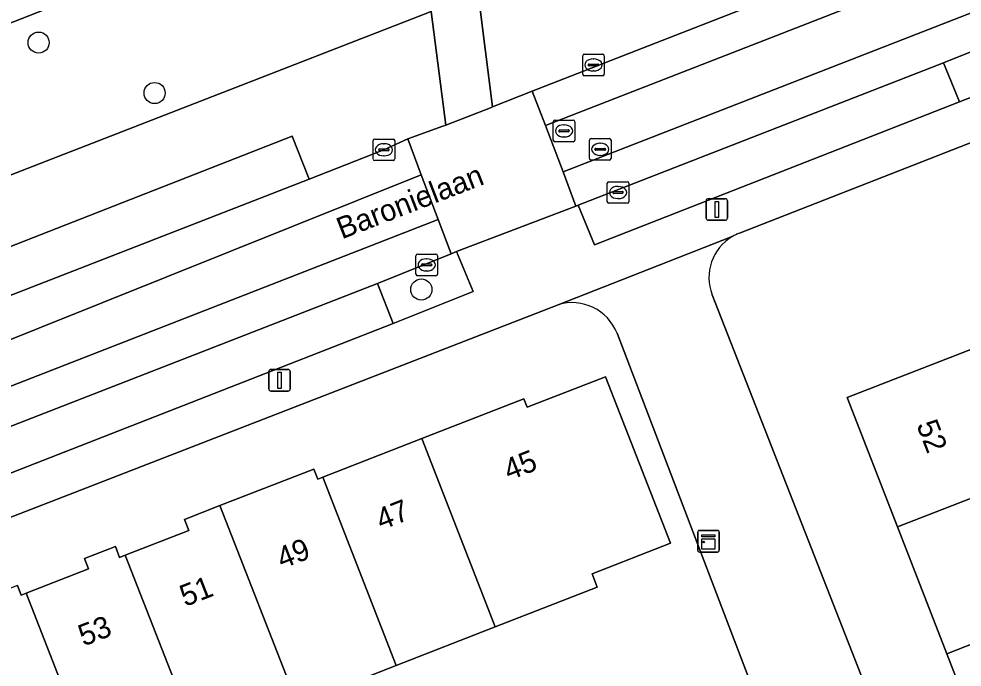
# Model space of a CAD drawing. Extents: x 159680 to 160786, y 387323 to 388340.
# Drawn here: x 159924.83 to 159968.51, y 387890.66 to 387920.7 of the extents above; entities that cross this region are included whole.
import ezdxf

# ---------------------------------------------------------------- set-up
doc = ezdxf.new("R2010")
doc.units = 0
for name, color, linetype in [('IMGEO_Boom', 7, 'Continuous'), ('IMGEO_Erf', 7, 'Continuous'), ('IMGEO_Groenvoorziening', 7, 'Continuous'), ('IMGEO_Kast', 7, 'Continuous'), ('IMGEO_Kolk', 7, 'Continuous'), ('IMGEO_Lichtmast', 7, 'Continuous'), ('IMGEO_Openbare_ruimte_label', 7, 'Continuous'), ('IMGEO_Pand', 7, 'Continuous'), ('IMGEO_Pand_nummerreeks', 7, 'Continuous'), ('IMGEO_Parkeervlak_open', 7, 'Continuous'), ('IMGEO_Rijbaan_lokaal_gesloten', 7, 'Continuous'), ('IMGEO_Rijbaan_lokaal_open', 7, 'Continuous'), ('IMGEO_Rioolput', 7, 'Continuous'), ('IMGEO_Voetpad_halfverhard', 7, 'Continuous'), ('IMGEO_Voetpad_open', 7, 'Continuous')]:
    doc.layers.add(name, color=color, linetype=linetype)

msp = doc.modelspace()

# ---------------------------------------------------------------- linework, layer by layer
at = {"layer": 'IMGEO_Boom'}
for centre in [(159925.741, 387919.598), (159931.114, 387917.26), (159943.467, 387908.156)]:
    msp.add_circle(centre, 0.489, dxfattribs=at)
at = {"layer": 'IMGEO_Erf'}
for points in [[(159983.417, 387911.102), (159982.232, 387910.638), (159978.996, 387918.907), (159958.196, 387910.768)], [(159956.937, 387907.914), (159964.689, 387888.113), (159977.619, 387855.089), (159977.657, 387854.991)], [(159949.805, 387907.451), (159895.75, 387886.476)], [(159934.466, 387879.319), (159935.496, 387876.805), (159938.1, 387877.872), (159937.136, 387880.225), (159940.581, 387881.637), (159943.547, 387882.852), (159944.571, 387880.352), (159947.186, 387881.453), (159946.2, 387883.975), (159949.695, 387885.342), (159952.719, 387886.524), (159953.705, 387884.002), (159958.49, 387885.793), (159960.074, 387886.386), (159952.533, 387906.128)], [(159924.759, 387894.447), (159924.934, 387893.999), (159925.159, 387894.087), (159928.049, 387895.215), (159927.864, 387895.688), (159929.299, 387896.248), (159929.495, 387895.745), (159929.754, 387895.846), (159932.699, 387896.996), (159932.5, 387897.505), (159934.139, 387898.144), (159938.483, 387899.839), (159938.668, 387899.365), (159938.907, 387899.458), (159943.491, 387901.247), (159948.215, 387903.09), (159948.367, 387902.699), (159952.002, 387904.117), (159955.012, 387896.405), (159951.377, 387894.987), (159951.617, 387894.372), (159946.892, 387892.528), (159942.309, 387890.74), (159937.726, 387888.952)]]:
    msp.add_lwpolyline(points, dxfattribs=at)
msp.add_lwpolyline([(159979.998, 387909.684), (159982.307, 387903.684), (159984.574, 387897.795), (159986.027, 387894.02), (159989.57, 387895.361), (159990.372, 387893.241), (159986.841, 387891.905), (159989.107, 387886.016), (159991.374, 387880.126), (159993.64, 387874.237), (159995.906, 387868.349), (159998.192, 387862.41), (159992.546, 387860.204), (159988.172, 387858.447), (159981.544, 387855.874), (159979.217, 387861.869), (159976.934, 387867.751), (159974.65, 387873.635), (159972.366, 387879.518), (159970.083, 387885.4), (159967.799, 387891.283), (159965.516, 387897.165), (159963.189, 387903.159)], close=True, dxfattribs=at)
for centre, radius, start, end in [((159958.994, 387908.711), 2.206, 120.6297, 201.179), ((159959.039, 387908.627), 2.301, 111.4798, 120.52), ((159950.455, 387905.317), 2.231, 21.3174, 106.9386)]:
    msp.add_arc(centre, radius, start, end, dxfattribs=at)
at = {"layer": 'IMGEO_Groenvoorziening'}
for points in [[(160037.196, 387954.02), (160037.945, 387952.192), (160041.286, 387953.436), (160043.077, 387954.15), (160036.357, 387960.96), (160025.236, 387972.702), (160003.326, 387963.881), (160000, 387970.7), (159999.39, 387971.951), (159991.972, 387970.541), (159968.592, 387956.94), (159951.143, 387946.514), (159954.417, 387925.43), (159946.096, 387921.913), (159946.271, 387920.524), (159946.763, 387916.614), (159948.604, 387917.346), (159976.881, 387928.393), (159976.14, 387930.3)], [(159938.268, 387913.272), (159941.733, 387914.63), (159942.842, 387915.134), (159944.458, 387915.722), (159944.604, 387915.779), (159943.917, 387921.032), (159885.14, 387898.175), (159884.791, 387898.039), (159886.681, 387893.188), (159889.445, 387894.282), (159903.701, 387899.823), (159902.958, 387901.728), (159937.478, 387915.266)], [(159973.042, 387918.654), (159972.31, 387920.523), (159967.652, 387918.655), (159968.386, 387916.85)], [(159945.1, 387909.913), (159944.856, 387909.803), (159941.437, 387908.441), (159942.156, 387906.588), (159945.863, 387908.064)]]:
    msp.add_lwpolyline(points, close=True, dxfattribs=at)
for points in [[(159941.832, 387927.334), (159901.669, 387911.583), (159884.517, 387904.096), (159883.346, 387903.596)], [(159883.009, 387902.616), (159884.791, 387898.039), (159885.14, 387898.175), (159943.917, 387921.032)]]:
    msp.add_lwpolyline(points, dxfattribs=at)
at = {"layer": 'IMGEO_Kast'}
for p, q in [((159956.34, 387896.994), (159957.181, 387896.994)), ((159957.181, 387896.994), (159956.34, 387896.994)), ((159956.265, 387896.069), (159956.265, 387896.91)), ((159956.265, 387896.91), (159956.265, 387896.069)), ((159957.265, 387896.919), (159957.265, 387896.078)), ((159957.265, 387896.078), (159957.265, 387896.919)), ((159957.19, 387895.994), (159956.349, 387895.994)), ((159956.349, 387895.994), (159957.19, 387895.994))]:
    msp.add_line(p, q, dxfattribs=at)
for points in [[(159956.46, 387896.784), (159957.06, 387896.784), (159957.06, 387896.699), (159956.46, 387896.699), (159956.46, 387896.784)], [(159956.46, 387896.609), (159957.06, 387896.609), (159957.06, 387896.12), (159956.46, 387896.12), (159956.46, 387896.609)]]:
    msp.add_lwpolyline(points, dxfattribs=at)
msp.add_circle((159956.544, 387896.458), 0.0377, dxfattribs=at)
for centre, start, end in [((159956.343, 387896.916), 92.4484, 184.2845), ((159956.343, 387896.916), 92.4484, 184.2845), ((159957.187, 387896.916), 2.4484, 94.2845), ((159957.187, 387896.916), 2.4484, 94.2845), ((159956.343, 387896.072), 182.4484, 274.2845), ((159956.343, 387896.072), 182.4484, 274.2845), ((159957.187, 387896.072), 272.4484, 4.2845), ((159957.187, 387896.072), 272.4484, 4.2845)]:
    msp.add_arc(centre, 0.0779, start, end, dxfattribs=at)
at = {"layer": 'IMGEO_Kolk'}
for p, q in [((159950.939, 387918.136), (159950.939, 387918.988)), ((159951.014, 387919.062), (159951.866, 387919.062)), ((159951.427, 387918.842), (159951.452, 387918.842)), ((159951.94, 387918.988), (159951.94, 387918.136)), ((159951.198, 387918.556), (159951.198, 387918.568)), ((159951.636, 387918.519), (159951.238, 387918.519)), ((159951.241, 387918.605), (159951.639, 387918.605)), ((159951.682, 387918.568), (159951.682, 387918.556)), ((159951.866, 387918.062), (159951.014, 387918.062)), ((159951.45, 387918.282), (159951.425, 387918.282)), ((159941.232, 387914.204), (159941.232, 387915.056)), ((159941.307, 387915.13), (159942.159, 387915.13)), ((159941.72, 387914.91), (159941.745, 387914.91)), ((159942.233, 387915.056), (159942.233, 387914.204)), ((159941.491, 387914.624), (159941.491, 387914.636)), ((159941.929, 387914.587), (159941.531, 387914.587)), ((159941.534, 387914.673), (159941.932, 387914.673)), ((159941.975, 387914.636), (159941.975, 387914.624)), ((159942.159, 387914.13), (159941.307, 387914.13)), ((159941.743, 387914.35), (159941.718, 387914.35)), ((159952.153, 387913.152), (159953.005, 387913.152)), ((159952.078, 387912.226), (159952.078, 387913.078)), ((159952.38, 387912.695), (159952.778, 387912.695)), ((159952.566, 387912.932), (159952.591, 387912.932)), ((159953.079, 387913.078), (159953.079, 387912.226)), ((159952.337, 387912.646), (159952.337, 387912.658)), ((159952.775, 387912.609), (159952.377, 387912.609)), ((159952.589, 387912.372), (159952.564, 387912.372)), ((159952.821, 387912.658), (159952.821, 387912.646)), ((159953.005, 387912.152), (159952.153, 387912.152)), ((159943.214, 387908.871), (159943.214, 387909.723)), ((159943.289, 387909.797), (159944.141, 387909.797)), ((159944.215, 387909.723), (159944.215, 387908.871)), ((159943.473, 387909.291), (159943.473, 387909.303)), ((159943.911, 387909.254), (159943.513, 387909.254)), ((159943.516, 387909.34), (159943.914, 387909.34)), ((159943.702, 387909.577), (159943.727, 387909.577)), ((159943.957, 387909.303), (159943.957, 387909.291)), ((159944.141, 387908.797), (159943.289, 387908.797)), ((159943.725, 387909.017), (159943.7, 387909.017))]:
    msp.add_line(p, q, dxfattribs=at)
for points in [[(159950.939, 387918.136), (159950.939, 387918.988)], [(159951.014, 387919.062), (159951.866, 387919.062)], [(159951.94, 387918.988), (159951.94, 387918.136)], [(159951.866, 387918.062), (159951.014, 387918.062)], [(159941.232, 387914.204), (159941.232, 387915.056)], [(159941.307, 387915.13), (159942.159, 387915.13)], [(159942.233, 387915.056), (159942.233, 387914.204)], [(159942.159, 387914.13), (159941.307, 387914.13)], [(159952.153, 387913.152), (159953.005, 387913.152)], [(159952.078, 387912.226), (159952.078, 387913.078)], [(159953.079, 387913.078), (159953.079, 387912.226)], [(159953.005, 387912.152), (159952.153, 387912.152)], [(159943.214, 387908.871), (159943.214, 387909.723)], [(159943.289, 387909.797), (159944.141, 387909.797)], [(159944.215, 387909.723), (159944.215, 387908.871)], [(159944.141, 387908.797), (159943.289, 387908.797)]]:
    msp.add_lwpolyline(points, dxfattribs=at)
for centre, radius, start, end in [((159951.016, 387918.986), 0.0765, 91.552, 178.448), ((159951.016, 387918.986), 0.0765, 91.552, 178.448), ((159951.864, 387918.986), 0.0765, 1.552, 88.448), ((159951.864, 387918.986), 0.0765, 1.552, 88.448), ((159951.238, 387918.565), 0.0403, 85.8775, 175.7526), ((159951.235, 387918.555), 0.0366, 178.938, 274.7102), ((159951.639, 387918.562), 0.043, 264.8664, 352.4533), ((159951.643, 387918.567), 0.0386, 1.7309, 96.639), ((159951.016, 387918.138), 0.0765, 181.552, 268.448), ((159951.016, 387918.138), 0.0765, 181.552, 268.448), ((159951.864, 387918.138), 0.0765, 271.552, 358.448), ((159951.864, 387918.138), 0.0765, 271.552, 358.448), ((159941.309, 387915.054), 0.0765, 91.552, 178.448), ((159941.309, 387915.054), 0.0765, 91.552, 178.448), ((159942.157, 387915.054), 0.0765, 1.552, 88.448), ((159942.157, 387915.054), 0.0765, 1.552, 88.448), ((159941.531, 387914.633), 0.0403, 85.8775, 175.7526), ((159941.528, 387914.623), 0.0366, 178.938, 274.7102), ((159941.932, 387914.63), 0.043, 264.8664, 352.4533), ((159941.936, 387914.635), 0.0386, 1.7309, 96.639), ((159941.309, 387914.206), 0.0765, 181.552, 268.448), ((159941.309, 387914.206), 0.0765, 181.552, 268.448), ((159942.157, 387914.206), 0.0765, 271.552, 358.448), ((159942.157, 387914.206), 0.0765, 271.552, 358.448), ((159952.155, 387913.076), 0.0765, 91.552, 178.448), ((159952.155, 387913.076), 0.0765, 91.552, 178.448), ((159953.003, 387913.076), 0.0765, 1.552, 88.448), ((159953.003, 387913.076), 0.0765, 1.552, 88.448), ((159952.377, 387912.655), 0.0403, 85.8775, 175.7526), ((159952.782, 387912.657), 0.0386, 1.7309, 96.639), ((159952.374, 387912.645), 0.0366, 178.938, 274.7102), ((159952.778, 387912.652), 0.043, 264.8664, 352.4533), ((159952.155, 387912.228), 0.0765, 181.552, 268.448), ((159952.155, 387912.228), 0.0765, 181.552, 268.448), ((159953.003, 387912.228), 0.0765, 271.552, 358.448), ((159953.003, 387912.228), 0.0765, 271.552, 358.448), ((159943.291, 387909.721), 0.0765, 91.552, 178.448), ((159943.291, 387909.721), 0.0765, 91.552, 178.448), ((159944.139, 387909.721), 0.0765, 1.552, 88.448), ((159944.139, 387909.721), 0.0765, 1.552, 88.448), ((159943.513, 387909.3), 0.0403, 85.8775, 175.7526), ((159943.51, 387909.29), 0.0366, 178.938, 274.7102), ((159943.914, 387909.297), 0.043, 264.8664, 352.4533), ((159943.918, 387909.302), 0.0386, 1.7309, 96.639), ((159943.291, 387908.873), 0.0765, 181.552, 268.448), ((159943.291, 387908.873), 0.0765, 181.552, 268.448), ((159944.139, 387908.873), 0.0765, 271.552, 358.448), ((159944.139, 387908.873), 0.0765, 271.552, 358.448)]:
    msp.add_arc(centre, radius, start, end, dxfattribs=at)
for centre, major_axis, ratio, start_param, end_param in [((159951.426, 387918.562), (-0.387, 0.002), 0.722429, 4.712389, 7.853982), ((159951.451, 387918.562), (-0.39, 0.002), 0.717154, 1.570796, 4.712389), ((159941.719, 387914.63), (-0.387, 0.002), 0.722429, 4.712389, 7.853982), ((159941.744, 387914.63), (-0.39, 0.002), 0.717154, 1.570796, 4.712389), ((159952.565, 387912.652), (-0.387, 0.002), 0.722429, 4.712389, 7.853982), ((159952.59, 387912.652), (-0.39, 0.002), 0.717154, 1.570796, 4.712389), ((159943.701, 387909.297), (-0.387, 0.002), 0.722429, 4.712389, 7.853982), ((159943.726, 387909.297), (-0.39, 0.002), 0.717154, 1.570796, 4.712389)]:
    msp.add_ellipse(centre, major_axis=major_axis, ratio=ratio, start_param=start_param, end_param=end_param, dxfattribs=at)
at = {"layer": 'IMGEO_Lichtmast'}
for p, q in [((159956.654, 387911.466), (159956.654, 387912.266)), ((159956.654, 387912.266), (159956.654, 387911.466)), ((159956.754, 387912.366), (159957.544, 387912.366)), ((159957.544, 387912.366), (159956.754, 387912.366)), ((159957.644, 387912.266), (159957.644, 387911.466)), ((159957.644, 387911.466), (159957.644, 387912.266)), ((159957.544, 387911.366), (159956.754, 387911.366)), ((159956.754, 387911.366), (159957.544, 387911.366)), ((159936.503, 387904.452), (159937.293, 387904.452)), ((159937.293, 387904.452), (159936.503, 387904.452)), ((159936.403, 387903.552), (159936.403, 387904.352)), ((159936.403, 387904.352), (159936.403, 387903.552)), ((159937.393, 387904.352), (159937.393, 387903.552)), ((159937.393, 387903.552), (159937.393, 387904.352)), ((159937.293, 387903.452), (159936.503, 387903.452)), ((159936.503, 387903.452), (159937.293, 387903.452))]:
    msp.add_line(p, q, dxfattribs=at)
for points in [[(159957.074, 387912.241), (159957.224, 387912.241), (159957.224, 387911.491), (159957.074, 387911.491), (159957.074, 387912.241)], [(159936.823, 387904.327), (159936.973, 387904.327), (159936.973, 387903.577), (159936.823, 387903.577), (159936.823, 387904.327)]]:
    msp.add_lwpolyline(points, dxfattribs=at)
for centre, start, end in [((159956.754, 387912.266), 90, 180), ((159956.754, 387912.266), 90, 180), ((159957.544, 387912.266), 0, 90), ((159957.544, 387912.266), 360, 90), ((159956.754, 387911.466), 180, 270), ((159956.754, 387911.466), 180, 270), ((159957.544, 387911.466), 270, 0), ((159957.544, 387911.466), 270, 0), ((159936.503, 387904.352), 90, 180), ((159936.503, 387904.352), 90, 180), ((159937.293, 387904.352), 0, 90), ((159937.293, 387904.352), 360, 90), ((159936.503, 387903.552), 180, 270), ((159936.503, 387903.552), 180, 270), ((159937.293, 387903.552), 270, 0), ((159937.293, 387903.552), 270, 0)]:
    msp.add_arc(centre, 0.1, start, end, dxfattribs=at)
at = {"layer": 'IMGEO_Pand'}
for points in [[(159972.207, 387899.763), (159970.868, 387903.212), (159975.253, 387904.915), (159976.592, 387901.466), (159982.307, 387903.684), (159979.998, 387909.684), (159963.189, 387903.159), (159965.516, 387897.165)], [(159946.892, 387892.528), (159951.617, 387894.372), (159951.377, 387894.987), (159955.012, 387896.405), (159952.002, 387904.117), (159948.367, 387902.699), (159948.215, 387903.09), (159943.491, 387901.247)], [(159973.141, 387897.302), (159977.518, 387899.031), (159978.873, 387895.599), (159984.574, 387897.795), (159982.307, 387903.684), (159976.592, 387901.466), (159972.207, 387899.763), (159965.516, 387897.165), (159967.799, 387891.283), (159974.482, 387893.908)], [(159942.309, 387890.74), (159946.892, 387892.528), (159943.491, 387901.247), (159938.907, 387899.458)], [(159937.726, 387888.952), (159942.309, 387890.74), (159938.907, 387899.458), (159938.668, 387899.365), (159938.483, 387899.839), (159934.139, 387898.144)], [(159934.139, 387898.144), (159932.5, 387897.505), (159932.699, 387896.996), (159929.754, 387895.846), (159933.142, 387887.163), (159937.726, 387888.952)], [(159975.393, 387891.429), (159979.795, 387893.147), (159981.124, 387889.742), (159986.841, 387891.905), (159986.027, 387894.02), (159984.574, 387897.795), (159978.873, 387895.599), (159974.482, 387893.908), (159967.799, 387891.283), (159970.083, 387885.4), (159976.704, 387888.069)], [(159928.559, 387885.375), (159933.142, 387887.163), (159929.754, 387895.846), (159929.495, 387895.745), (159929.299, 387896.248), (159927.864, 387895.688), (159928.049, 387895.215), (159925.159, 387894.087)], [(159925.159, 387894.087), (159924.934, 387893.999), (159924.759, 387894.447), (159923.229, 387893.851), (159923.406, 387893.399), (159920.577, 387892.295), (159923.975, 387883.586), (159928.559, 387885.375)]]:
    msp.add_lwpolyline(points, close=True, dxfattribs=at)
at = {"layer": 'IMGEO_Parkeervlak_open'}
for points in [[(159968.386, 387916.85), (159967.652, 387918.655), (159950.737, 387912.071), (159951.49, 387910.233)], [(159938.268, 387913.272), (159937.478, 387915.266), (159902.958, 387901.728), (159903.701, 387899.823)], [(159942.156, 387906.588), (159941.437, 387908.441), (159919.304, 387899.824), (159920.035, 387897.94)]]:
    msp.add_lwpolyline(points, close=True, dxfattribs=at)
at = {"layer": 'IMGEO_Rijbaan_lokaal_gesloten'}
for points in [[(160041.859, 387951.835), (160041.286, 387953.436), (160037.945, 387952.192), (159976.881, 387928.393), (159948.604, 387917.346), (159949.223, 387915.763), (159977.527, 387926.791)], [(159977.786, 387922.643), (159980.592, 387923.765), (159991.862, 387928.146), (159996.89, 387930.101), (160008.058, 387934.469), (160013.407, 387936.521), (160024.591, 387940.857), (160029.943, 387942.932), (160040.896, 387947.234), (160043.249, 387948.15), (160042.67, 387949.729), (159950.038, 387913.604), (159950.63, 387912.012), (159950.737, 387912.071), (159967.652, 387918.655), (159972.31, 387920.523)], [(159943.463, 387913.463), (159942.842, 387915.134), (159941.733, 387914.63), (159938.268, 387913.272), (159903.701, 387899.823), (159889.445, 387894.282), (159890.323, 387892.165)], [(159941.437, 387908.441), (159944.856, 387909.803), (159944.246, 387911.407), (159890.839, 387890.572), (159891.418, 387888.92), (159893.853, 387889.907), (159916.31, 387898.64), (159919.304, 387899.824)]]:
    msp.add_lwpolyline(points, close=True, dxfattribs=at)
at = {"layer": 'IMGEO_Rijbaan_lokaal_open'}
for points in [[(160042.67, 387949.729), (160041.859, 387951.835), (159977.527, 387926.791), (159949.223, 387915.763), (159950.038, 387913.604)], [(159949.223, 387915.763), (159948.604, 387917.346), (159946.763, 387916.614), (159946.665, 387916.575), (159944.604, 387915.779), (159944.458, 387915.722), (159942.842, 387915.134), (159943.463, 387913.463), (159944.246, 387911.407), (159944.856, 387909.803), (159945.1, 387909.913), (159950.63, 387912.012), (159950.038, 387913.604)], [(159944.246, 387911.407), (159943.463, 387913.463), (159890.323, 387892.165), (159890.839, 387890.572)]]:
    msp.add_lwpolyline(points, close=True, dxfattribs=at)
for points in [[(159957.87, 387910.609), (159949.805, 387907.451)], [(159952.533, 387906.128), (159960.074, 387886.386), (159964.689, 387888.113), (159956.937, 387907.914)]]:
    msp.add_lwpolyline(points, dxfattribs=at)
for centre, radius, start, end in [((159958.994, 387908.711), 2.206, 120.6297, 201.179), ((159950.455, 387905.317), 2.231, 21.3174, 106.9386)]:
    msp.add_arc(centre, radius, start, end, dxfattribs=at)
at = {"layer": 'IMGEO_Rioolput'}
for p, q in [((159949.578, 387915.081), (159949.578, 387915.933)), ((159949.653, 387916.007), (159950.505, 387916.007)), ((159950.066, 387915.787), (159950.091, 387915.787)), ((159950.579, 387915.933), (159950.579, 387915.081)), ((159949.837, 387915.501), (159949.837, 387915.513)), ((159950.275, 387915.464), (159949.877, 387915.464)), ((159949.88, 387915.55), (159950.278, 387915.55)), ((159950.321, 387915.513), (159950.321, 387915.501)), ((159950.505, 387915.007), (159949.653, 387915.007)), ((159950.089, 387915.227), (159950.064, 387915.227)), ((159951.251, 387914.226), (159951.251, 387915.078)), ((159951.326, 387915.152), (159952.178, 387915.152)), ((159951.739, 387914.932), (159951.764, 387914.932)), ((159952.252, 387915.078), (159952.252, 387914.226)), ((159951.51, 387914.646), (159951.51, 387914.658)), ((159951.948, 387914.609), (159951.55, 387914.609)), ((159951.553, 387914.695), (159951.951, 387914.695)), ((159951.994, 387914.658), (159951.994, 387914.646)), ((159952.178, 387914.152), (159951.326, 387914.152)), ((159951.762, 387914.372), (159951.737, 387914.372))]:
    msp.add_line(p, q, dxfattribs=at)
for points in [[(159949.578, 387915.081), (159949.578, 387915.933)], [(159949.653, 387916.007), (159950.505, 387916.007)], [(159950.579, 387915.933), (159950.579, 387915.081)], [(159950.505, 387915.007), (159949.653, 387915.007)], [(159951.251, 387914.226), (159951.251, 387915.078)], [(159951.326, 387915.152), (159952.178, 387915.152)], [(159952.252, 387915.078), (159952.252, 387914.226)], [(159952.178, 387914.152), (159951.326, 387914.152)]]:
    msp.add_lwpolyline(points, dxfattribs=at)
for centre, radius, start, end in [((159949.655, 387915.931), 0.0765, 91.552, 178.448), ((159949.655, 387915.931), 0.0765, 91.552, 178.448), ((159950.503, 387915.931), 0.0765, 1.552, 88.448), ((159950.503, 387915.931), 0.0765, 1.552, 88.448), ((159949.877, 387915.51), 0.0403, 85.8775, 175.7526), ((159949.874, 387915.5), 0.0366, 178.938, 274.7102), ((159950.278, 387915.507), 0.043, 264.8664, 352.4533), ((159950.282, 387915.512), 0.0386, 1.7309, 96.639), ((159949.655, 387915.083), 0.0765, 181.552, 268.448), ((159949.655, 387915.083), 0.0765, 181.552, 268.448), ((159950.503, 387915.083), 0.0765, 271.552, 358.448), ((159950.503, 387915.083), 0.0765, 271.552, 358.448), ((159951.328, 387915.076), 0.0765, 91.552, 178.448), ((159951.328, 387915.076), 0.0765, 91.552, 178.448), ((159952.176, 387915.076), 0.0765, 1.552, 88.448), ((159952.176, 387915.076), 0.0765, 1.552, 88.448), ((159951.55, 387914.655), 0.0403, 85.8775, 175.7526), ((159951.547, 387914.645), 0.0366, 178.938, 274.7102), ((159951.951, 387914.652), 0.043, 264.8664, 352.4533), ((159951.955, 387914.657), 0.0386, 1.7309, 96.639), ((159951.328, 387914.228), 0.0765, 181.552, 268.448), ((159951.328, 387914.228), 0.0765, 181.552, 268.448), ((159952.176, 387914.228), 0.0765, 271.552, 358.448), ((159952.176, 387914.228), 0.0765, 271.552, 358.448)]:
    msp.add_arc(centre, radius, start, end, dxfattribs=at)
for centre, major_axis, ratio, start_param, end_param in [((159950.065, 387915.507), (-0.387, 0.002), 0.722429, 4.712389, 7.853982), ((159950.09, 387915.507), (-0.39, 0.002), 0.717154, 1.570796, 4.712389), ((159951.738, 387914.652), (-0.387, 0.002), 0.722429, 4.712389, 7.853982), ((159951.763, 387914.652), (-0.39, 0.002), 0.717154, 1.570796, 4.712389)]:
    msp.add_ellipse(centre, major_axis=major_axis, ratio=ratio, start_param=start_param, end_param=end_param, dxfattribs=at)
at = {"layer": 'IMGEO_Voetpad_halfverhard'}
msp.add_lwpolyline([(159943.197, 387926.53), (159943.917, 387921.032), (159944.604, 387915.779), (159946.665, 387916.575), (159946.763, 387916.614), (159946.271, 387920.524), (159946.096, 387921.913), (159943.744, 387940.611)], dxfattribs=at)
at = {"layer": 'IMGEO_Voetpad_open'}
for points in [[(159958.196, 387910.768), (159978.996, 387918.907), (159981.828, 387920.015), (160000, 387927.125), (160045.29, 387944.846)], [(159883.346, 387903.596), (159884.517, 387904.096), (159901.669, 387911.583), (159941.832, 387927.334)], [(159973.042, 387918.654), (159968.386, 387916.85), (159951.49, 387910.233), (159950.737, 387912.071), (159950.63, 387912.012), (159945.1, 387909.913), (159945.863, 387908.064), (159942.156, 387906.588), (159920.035, 387897.94), (159917.045, 387896.774), (159894.58, 387888.059), (159891.224, 387886.733), (159890.503, 387888.553)], [(159895.75, 387886.476), (159949.805, 387907.451), (159957.87, 387910.609)]]:
    msp.add_lwpolyline(points, dxfattribs=at)
msp.add_arc((159959.039, 387908.627), 2.301, 111.4798, 120.52, dxfattribs=at)

# ---------------------------------------------------------------- texts
at = {"layer": 'IMGEO_Openbare_ruimte_label'}
msp.add_text('Baronielaan', height=1, rotation=21.1526, dxfattribs=at).set_placement((159939.787, 387910.478))
at = {"layer": 'IMGEO_Pand_nummerreeks'}
for s, rotation, p in [('52', 291.2151, (159966.385, 387901.888)), ('45', 21.323, (159947.527, 387899.292)), ('47', 21.3088, (159941.614, 387896.994)), ('49', 21.3088, (159937.017, 387895.2)), ('51', 21.3088, (159932.525, 387893.448)), ('53', 21.3088, (159927.822, 387891.614))]:
    msp.add_text(s, height=1, rotation=rotation, dxfattribs=at).set_placement(p)

doc.saveas('drawing.dxf')
